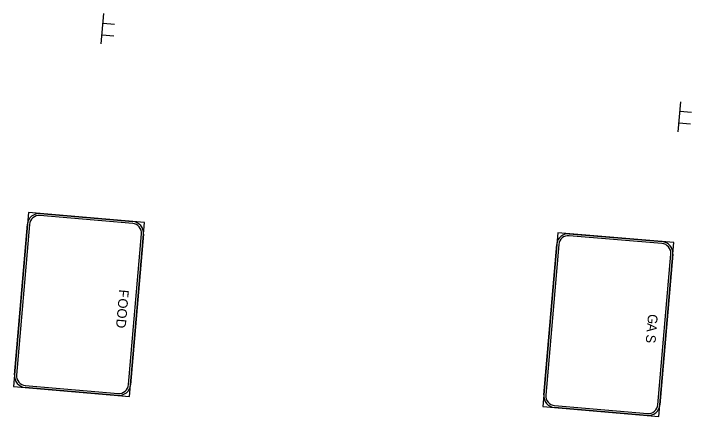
# Model space of a CAD drawing. Extents: x 1581789 to 1622364, y 1043167 to 1103486.
# Drawn here: x 1621644 to 1621876.8, y 1102574 to 1102712.6 of the extents above; entities that cross this region are included whole.
import ezdxf

# ---------------------------------------------------------------- set-up
doc = ezdxf.new("R2010")
doc.units = 0
doc.layers.add('RD_PD_PaveDit', color=7, linetype='Continuous')

msp = doc.modelspace()

# ---------------------------------------------------------------- linework, layer by layer
at = {"layer": 'RD_PD_PaveDit'}
for p, q in [((1621674.13, 1102702.21), (1621675.02, 1102712.61)), ((1621674.74, 1102709.33), (1621678.71, 1102708.99)), ((1621674.39, 1102705.33), (1621678.37, 1102704.99)), ((1621872.26, 1102671.88), (1621873.15, 1102682.27)), ((1621872.87, 1102678.99), (1621876.85, 1102678.65)), ((1621872.53, 1102674.99), (1621876.51, 1102674.65))]:
    msp.add_line(p, q, dxfattribs=at)
for points in [[(1621649.09, 1102644.13), (1621643.98, 1102584.35), (1621683.83, 1102580.95), (1621688.94, 1102640.73), (1621649.09, 1102644.13), (1621649.09, 1102644.13)], [(1621653.08, 1102643.79), (1621684.96, 1102641.07)], [(1621684.9, 1102640.4), (1621653.02, 1102643.13)], [(1621644.32, 1102588.34), (1621648.75, 1102640.15)], [(1621649.41, 1102640.09), (1621644.98, 1102588.28)], [(1621683.51, 1102584.99), (1621687.94, 1102636.8)], [(1621688.6, 1102636.74), (1621684.18, 1102584.93)], [(1621830.92, 1102637.22), (1621825.81, 1102577.44), (1621865.66, 1102574.03), (1621870.77, 1102633.81), (1621830.92, 1102637.22), (1621830.92, 1102637.22)], [(1621834.9, 1102636.88), (1621866.79, 1102634.15)], [(1621866.73, 1102633.49), (1621834.85, 1102636.21)], [(1621826.15, 1102581.42), (1621830.58, 1102633.23)], [(1621831.24, 1102633.18), (1621826.81, 1102581.37)], [(1621865.34, 1102578.07), (1621869.77, 1102629.88)], [(1621870.43, 1102629.83), (1621866, 1102578.02)], [(1621679.85, 1102581.29), (1621647.97, 1102584.01)], [(1621648.02, 1102584.68), (1621679.91, 1102581.95)], [(1621861.68, 1102574.37), (1621829.79, 1102577.1)], [(1621829.85, 1102577.76), (1621861.73, 1102575.04)]]:
    msp.add_lwpolyline(points, dxfattribs=at)
for centre, radius, start, end in [((1621652.73, 1102639.81), 4, 85.1141, 175.1143), ((1621652.73, 1102639.81), 3.33, 85.1141, 175.1143), ((1621684.62, 1102637.08), 4, 355.1145, 85.1141), ((1621684.62, 1102637.08), 3.33, 355.1145, 85.1141), ((1621834.56, 1102632.89), 4, 85.1141, 175.1143), ((1621834.56, 1102632.89), 3.33, 85.1141, 175.1143), ((1621866.45, 1102630.17), 4, 355.1145, 85.1141), ((1621866.45, 1102630.17), 3.33, 355.1145, 85.1141), ((1621648.31, 1102588), 4, 175.1143, 265.1146), ((1621648.31, 1102588), 3.33, 175.1143, 265.1146), ((1621680.19, 1102585.27), 4, 265.1143, 355.1145), ((1621680.19, 1102585.27), 3.33, 265.1143, 355.1145), ((1621830.13, 1102581.08), 4, 175.1143, 265.1146), ((1621830.13, 1102581.08), 3.33, 175.1143, 265.1146), ((1621862.02, 1102578.36), 4, 265.1143, 355.1145), ((1621862.02, 1102578.36), 3.33, 265.1143, 355.1145)]:
    msp.add_arc(centre, radius, start, end, dxfattribs=at)

# ---------------------------------------------------------------- texts
for s, p in [('F', (1621680.29, 1102617.78)), ('O', (1621680.03, 1102614.76)), ('O', (1621679.74, 1102611.31)), ('G', (1621861.99, 1102609.34)), ('D', (1621679.43, 1102607.72)), ('A', (1621861.72, 1102606.18)), ('S', (1621861.39, 1102602.33))]:
    msp.add_text(s, height=3.33, rotation=265.1143, dxfattribs=at).set_placement(p)

doc.saveas('drawing.dxf')
